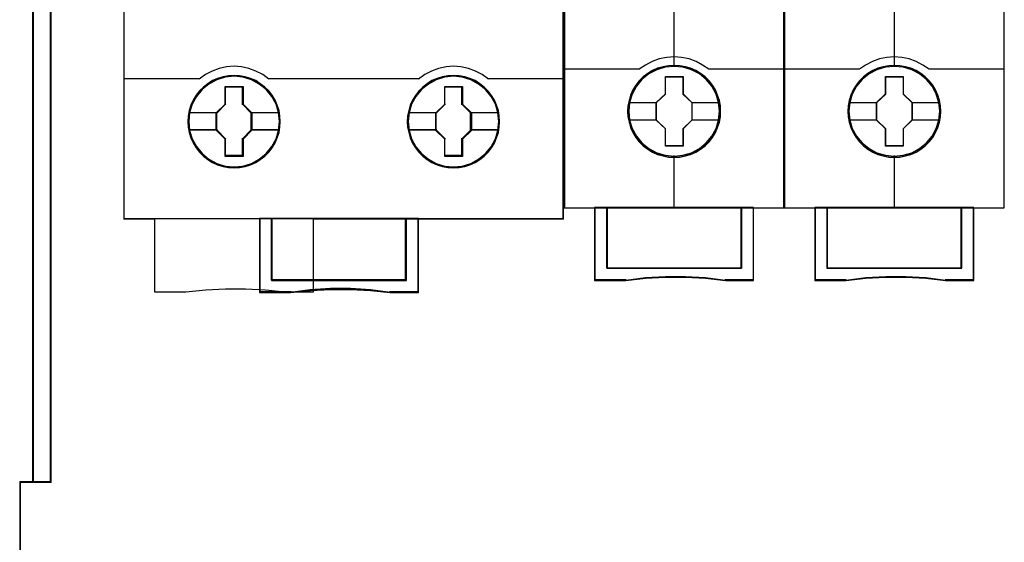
# Model space of a CAD drawing. Header units: millimetres. Extents: x -1290 to 1795, y -4192 to -1311.
# Tile 828 of 1056: x 1427 to 1443, y -2328 to -2319. Entities that reach past the tile are written whole.
import ezdxf

# ---------------------------------------------------------------- set-up
doc = ezdxf.new("R2010")
doc.units = ezdxf.units.MM
doc.layers.add('45', color=7, linetype='Continuous')
doc.layers.add('Aparatura', color=7, linetype='Continuous', lineweight=13)

# ---------------------------------------------------------------- blocks, each defined once
blk = doc.blocks.new('*U304')
at = {"layer": '45', "color": 139}
for points in [[(369.487135, -533.64471), (369.487135, -616.308875)], [(405.347158, -533.64471), (405.347158, -616.308875)], [(381.335444, -604.869835), (380.830332, -604.486), (380.280321, -604.196648), (379.702248, -603.978157), (379.096113, -603.848244), (378.489979, -603.806908), (377.878232, -603.848244), (377.260872, -603.978157), (376.688412, -604.196648), (376.149626, -604.486), (375.633289, -604.869835)], [(399.267246, -604.869835), (398.750747, -604.486), (398.217405, -604.196648), (397.639151, -603.978157), (397.027212, -603.848244), (396.409659, -603.806908), (395.803334, -603.848244), (395.197009, -603.978157), (394.618754, -604.196648), (394.068571, -604.486), (393.5633, -604.869835)], [(369.487135, -604.803402), (375.69953, -604.803402)], [(381.269202, -604.803402), (387.49413, -604.803402)], [(387.427888, -604.803402), (393.629542, -604.803402)], [(399.201004, -604.803402), (405.413399, -604.803402)], [(377.758393, -605.49646), (379.21213, -605.49646)], [(377.758393, -605.49646), (377.758393, -606.947212)], [(379.145888, -605.49646), (379.145888, -606.947212)], [(395.688405, -605.49646), (397.142141, -605.49646)], [(395.688405, -605.49646), (395.688405, -606.947212)], [(397.075899, -605.49646), (397.075899, -606.947212)], [(377.065541, -607.651043), (377.824635, -606.880779)], [(379.915724, -607.651043), (379.145888, -606.880779)], [(394.984811, -607.651043), (395.754646, -606.880779)], [(397.851106, -607.651043), (397.075899, -606.880779)], [(374.834808, -607.58461), (377.129992, -607.58461)], [(377.065541, -607.58461), (377.065541, -609.047931)], [(379.849482, -607.58461), (382.135715, -607.58461)], [(379.849482, -607.58461), (379.849482, -609.047931)], [(392.764819, -607.58461), (395.051052, -607.58461)], [(394.984811, -607.58461), (394.984811, -609.047931)], [(397.784864, -607.58461), (400.065726, -607.58461)], [(397.784864, -607.58461), (397.784864, -609.047931)], [(374.834808, -608.981498), (377.129992, -608.981498)], [(377.065541, -608.981498), (377.824635, -609.744579)], [(379.915724, -608.981498), (379.145888, -609.744579)], [(379.849482, -608.981498), (382.135715, -608.981498)], [(392.764819, -608.981498), (395.051052, -608.981498)], [(394.984811, -608.981498), (395.754646, -609.744579)], [(397.851106, -608.981498), (397.075899, -609.744579)], [(397.784864, -608.981498), (400.065726, -608.981498)], [(377.758393, -609.678146), (377.758393, -611.136081)], [(379.145888, -609.678146), (379.145888, -611.136081)], [(395.688405, -609.678146), (395.688405, -611.136081)], [(397.075899, -609.678146), (397.075899, -611.136081)], [(377.758393, -611.069648), (379.21213, -611.069648)], [(395.688405, -611.069648), (397.142141, -611.069648)], [(369.487135, -616.242442), (405.413399, -616.242442)], [(380.560237, -616.242442), (380.560237, -622.286047)], [(381.552072, -616.242442), (381.552072, -621.289553)], [(392.498062, -621.289553), (392.498062, -616.242442)], [(393.502429, -616.242442), (393.502429, -622.286047)], [(381.552072, -621.22312), (392.564304, -621.22312)], [(383.161566, -622.219614), (380.560237, -622.219614)], [(391.266325, -622.286047), (389.638836, -622.070513), (387.994569, -621.959269), (386.355895, -621.959269), (384.71722, -622.070513), (383.095324, -622.286047)], [(393.568671, -622.219614), (391.200083, -622.219614)]]:
    blk.add_lwpolyline(points, dxfattribs=at)
at = {"layer": '45', "color": 59}
blk.add_lwpolyline([(405.381174, -597.375808), (405.381174, -604.837522), (405.381174, -616.276602), (384.964795, -616.276602), (384.964795, -622.253729), (382.656856, -622.253729), (381.047957, -622.082004), (379.416866, -621.993372), (377.791323, -621.993372), (376.176875, -622.082004), (374.55688, -622.253729), (372.015929, -622.253729), (372.015929, -616.276602), (369.519361, -616.276602), (369.519361, -604.837522), (369.519361, -597.375808)], dxfattribs=at)
at = {"layer": '45', "color": 7}
for points in [[(382.268198, -608.327144), (382.240216, -607.868998), (382.16746, -607.410853), (382.016353, -606.980644), (381.84286, -606.567195), (381.602208, -606.176096), (381.327976, -605.824106), (380.992182, -605.500052), (380.628406, -605.226282), (380.264629, -604.980448), (379.828098, -604.790486), (379.397162, -604.661982), (378.943841, -604.578175), (378.49052, -604.550239), (378.042795, -604.578175), (377.589473, -604.661982), (377.147345, -604.790486), (376.733199, -604.980448), (376.347037, -605.226282), (375.994453, -605.500052), (375.65866, -605.824106), (375.395621, -606.176096), (375.154969, -606.567195), (374.959089, -606.980644), (374.835965, -607.410853), (374.74642, -607.868998), (374.718437, -608.327144), (374.74642, -608.779702), (374.835965, -609.215498), (374.959089, -609.651295), (375.154969, -610.064743), (375.395621, -610.46143), (375.65866, -610.824594), (375.994453, -611.143061), (376.347037, -611.428005), (376.733199, -611.662664), (377.147345, -611.84704), (377.589473, -611.986718), (378.042795, -612.076113), (378.49052, -612.098461), (378.943841, -612.076113), (379.397162, -611.986718), (379.828098, -611.84704), (380.264629, -611.662664), (380.628406, -611.428005), (380.992182, -611.143061), (381.327976, -610.824594), (381.602208, -610.46143), (381.84286, -610.064743), (382.016353, -609.651295), (382.16746, -609.215498), (382.240216, -608.779702), (382.268198, -608.327144)], [(382.268198, -608.327144), (382.240216, -607.868998), (382.16746, -607.410853), (382.016353, -606.980644), (381.84286, -606.567195), (381.602208, -606.176096), (381.327976, -605.824106), (380.992182, -605.500052), (380.628406, -605.226282), (380.264629, -604.980448), (379.828098, -604.790486), (379.397162, -604.661982), (378.943841, -604.578175), (378.49052, -604.550239), (378.042795, -604.578175), (377.589473, -604.661982), (377.147345, -604.790486), (376.733199, -604.980448), (376.347037, -605.226282), (375.994453, -605.500052), (375.65866, -605.824106), (375.395621, -606.176096), (375.154969, -606.567195), (374.959089, -606.980644), (374.835965, -607.410853), (374.74642, -607.868998), (374.718437, -608.327144), (374.74642, -608.779702), (374.835965, -609.215498), (374.959089, -609.651295), (375.154969, -610.064743), (375.395621, -610.46143), (375.65866, -610.824594), (375.994453, -611.143061), (376.347037, -611.428005), (376.733199, -611.662664), (377.147345, -611.84704), (377.589473, -611.986718), (378.042795, -612.076113), (378.49052, -612.098461), (378.943841, -612.076113), (379.397162, -611.986718), (379.828098, -611.84704), (380.264629, -611.662664), (380.628406, -611.428005), (380.992182, -611.143061), (381.327976, -610.824594), (381.602208, -610.46143), (381.84286, -610.064743), (382.016353, -609.651295), (382.16746, -609.215498), (382.240216, -608.779702), (382.268198, -608.327144)], [(382.268198, -608.327144), (382.240216, -607.868998), (382.16746, -607.410853), (382.016353, -606.980644), (381.84286, -606.567195), (381.602208, -606.176096), (381.327976, -605.824106), (380.992182, -605.500052), (380.628406, -605.226282), (380.264629, -604.980448), (379.828098, -604.790486), (379.397162, -604.661982), (378.943841, -604.578175), (378.49052, -604.550239), (378.042795, -604.578175), (377.589473, -604.661982), (377.147345, -604.790486), (376.733199, -604.980448), (376.347037, -605.226282), (375.994453, -605.500052), (375.65866, -605.824106), (375.395621, -606.176096), (375.154969, -606.567195), (374.959089, -606.980644), (374.835965, -607.410853), (374.74642, -607.868998), (374.718437, -608.327144), (374.74642, -608.779702), (374.835965, -609.215498), (374.959089, -609.651295), (375.154969, -610.064743), (375.395621, -610.46143), (375.65866, -610.824594), (375.994453, -611.143061), (376.347037, -611.428005), (376.733199, -611.662664), (377.147345, -611.84704), (377.589473, -611.986718), (378.042795, -612.076113), (378.49052, -612.098461), (378.943841, -612.076113), (379.397162, -611.986718), (379.828098, -611.84704), (380.264629, -611.662664), (380.628406, -611.428005), (380.992182, -611.143061), (381.327976, -610.824594), (381.602208, -610.46143), (381.84286, -610.064743), (382.016353, -609.651295), (382.16746, -609.215498), (382.240216, -608.779702), (382.268198, -608.327144)], [(400.182097, -608.327144), (400.154114, -607.868998), (400.081359, -607.410853), (399.935848, -606.986231), (399.756758, -606.572783), (399.516106, -606.181683), (399.241875, -605.829693), (398.911677, -605.505639), (398.553498, -605.226282), (398.189721, -604.980448), (397.753189, -604.790486), (397.327851, -604.661982), (396.868933, -604.578175), (396.415611, -604.550239), (395.96229, -604.578175), (395.520161, -604.661982), (395.072436, -604.790486), (394.652694, -604.980448), (394.272128, -605.226282), (393.908352, -605.505639), (393.572558, -605.829693), (393.315116, -606.181683), (393.074464, -606.572783), (392.872988, -606.986231), (392.75546, -607.410853), (392.660319, -607.868998), (392.632336, -608.327144), (392.660319, -608.779702), (392.75546, -609.221085), (392.872988, -609.656882), (393.074464, -610.07033), (393.315116, -610.467017), (393.572558, -610.824594), (393.908352, -611.143061), (394.272128, -611.428005), (394.652694, -611.662664), (395.072436, -611.84704), (395.520161, -611.986718), (395.96229, -612.076113), (396.415611, -612.098461), (396.868933, -612.076113), (397.327851, -611.986718), (397.753189, -611.84704), (398.189721, -611.662664), (398.553498, -611.428005), (398.911677, -611.143061), (399.241875, -610.824594), (399.516106, -610.467017), (399.756758, -610.07033), (399.935848, -609.656882), (400.081359, -609.221085), (400.154114, -608.779702), (400.182097, -608.327144)], [(400.182097, -608.327144), (400.154114, -607.868998), (400.081359, -607.410853), (399.935848, -606.986231), (399.756758, -606.572783), (399.516106, -606.181683), (399.241875, -605.829693), (398.911677, -605.505639), (398.553498, -605.226282), (398.189721, -604.980448), (397.753189, -604.790486), (397.327851, -604.661982), (396.868933, -604.578175), (396.415611, -604.550239), (395.96229, -604.578175), (395.520161, -604.661982), (395.072436, -604.790486), (394.652694, -604.980448), (394.272128, -605.226282), (393.908352, -605.505639), (393.572558, -605.829693), (393.315116, -606.181683), (393.074464, -606.572783), (392.872988, -606.986231), (392.75546, -607.410853), (392.660319, -607.868998), (392.632336, -608.327144), (392.660319, -608.779702), (392.75546, -609.221085), (392.872988, -609.656882), (393.074464, -610.07033), (393.315116, -610.467017), (393.572558, -610.824594), (393.908352, -611.143061), (394.272128, -611.428005), (394.652694, -611.662664), (395.072436, -611.84704), (395.520161, -611.986718), (395.96229, -612.076113), (396.415611, -612.098461), (396.868933, -612.076113), (397.327851, -611.986718), (397.753189, -611.84704), (398.189721, -611.662664), (398.553498, -611.428005), (398.911677, -611.143061), (399.241875, -610.824594), (399.516106, -610.467017), (399.756758, -610.07033), (399.935848, -609.656882), (400.081359, -609.221085), (400.154114, -608.779702), (400.182097, -608.327144)], [(400.182097, -608.327144), (400.154114, -607.868998), (400.081359, -607.410853), (399.935848, -606.986231), (399.756758, -606.572783), (399.516106, -606.181683), (399.241875, -605.829693), (398.911677, -605.505639), (398.553498, -605.226282), (398.189721, -604.980448), (397.753189, -604.790486), (397.327851, -604.661982), (396.868933, -604.578175), (396.415611, -604.550239), (395.96229, -604.578175), (395.520161, -604.661982), (395.072436, -604.790486), (394.652694, -604.980448), (394.272128, -605.226282), (393.908352, -605.505639), (393.572558, -605.829693), (393.315116, -606.181683), (393.074464, -606.572783), (392.872988, -606.986231), (392.75546, -607.410853), (392.660319, -607.868998), (392.632336, -608.327144), (392.660319, -608.779702), (392.75546, -609.221085), (392.872988, -609.656882), (393.074464, -610.07033), (393.315116, -610.467017), (393.572558, -610.824594), (393.908352, -611.143061), (394.272128, -611.428005), (394.652694, -611.662664), (395.072436, -611.84704), (395.520161, -611.986718), (395.96229, -612.076113), (396.415611, -612.098461), (396.868933, -612.076113), (397.327851, -611.986718), (397.753189, -611.84704), (398.189721, -611.662664), (398.553498, -611.428005), (398.911677, -611.143061), (399.241875, -610.824594), (399.516106, -610.467017), (399.756758, -610.07033), (399.935848, -609.656882), (400.081359, -609.221085), (400.154114, -608.779702), (400.182097, -608.327144)], [(377.775044, -605.458755), (379.222948, -605.458755), (379.222948, -606.887458), (379.94974, -607.599009), (379.94974, -609.033315), (379.222948, -609.756071), (379.222948, -611.179172), (377.775044, -611.179172), (377.775044, -609.756071), (377.036896, -609.033315), (377.036896, -607.599009), (377.775044, -606.887458), (377.775044, -605.458755)], [(377.775044, -605.458755), (379.222948, -605.458755), (379.222948, -606.887458), (379.94974, -607.599009), (379.94974, -609.033315), (379.222948, -609.756071), (379.222948, -611.179172), (377.775044, -611.179172), (377.775044, -609.756071), (377.036896, -609.033315), (377.036896, -607.599009), (377.775044, -606.887458), (377.775044, -605.458755)], [(377.775044, -605.458755), (379.222948, -605.458755), (379.222948, -605.458755), (379.222948, -606.887458), (379.222948, -606.887458), (379.94974, -607.599009), (379.94974, -607.599009), (379.94974, -609.033315), (379.94974, -609.033315), (379.222948, -609.756071), (379.222948, -609.756071), (379.222948, -611.179172), (379.222948, -611.179172), (377.775044, -611.179172), (377.775044, -611.179172), (377.775044, -609.756071), (377.775044, -609.756071), (377.036896, -609.033315), (377.036896, -609.033315), (377.036896, -607.599009), (377.036896, -607.599009), (377.775044, -606.887458), (377.775044, -606.887458), (377.775044, -605.458755), (377.775044, -605.458755)], [(377.790937, -605.489278), (379.206804, -605.489278), (379.206804, -606.902287), (379.917514, -607.60602), (379.917514, -609.02457), (379.206804, -609.739386), (379.206804, -611.146854), (377.790937, -611.146854), (377.790937, -609.739386), (377.069122, -609.02457), (377.069122, -607.60602), (377.790937, -606.902287), (377.790937, -605.489278)], [(395.694006, -605.464141), (397.141911, -605.464141), (397.141911, -606.892899), (397.87438, -607.598873), (397.87438, -609.038837), (397.141911, -609.761621), (397.141911, -611.179172), (395.694006, -611.179172), (395.694006, -609.761621), (394.961536, -609.038837), (394.961536, -607.598873), (395.694006, -606.892899), (395.694006, -605.464141)], [(395.694006, -605.464141), (397.141911, -605.464141), (397.141911, -606.892899), (397.87438, -607.598873), (397.87438, -609.038837), (397.141911, -609.761621), (397.141911, -611.179172), (395.694006, -611.179172), (395.694006, -609.761621), (394.961536, -609.038837), (394.961536, -607.598873), (395.694006, -606.892899), (395.694006, -605.464141)], [(395.694006, -605.464141), (397.141911, -605.464141), (397.141911, -605.464141), (397.141911, -606.892899), (397.141911, -606.892899), (397.87438, -607.598873), (397.87438, -607.598873), (397.87438, -609.038837), (397.87438, -609.038837), (397.141911, -609.761621), (397.141911, -609.761621), (397.141911, -611.179172), (397.141911, -611.179172), (395.694006, -611.179172), (395.694006, -611.179172), (395.694006, -609.761621), (395.694006, -609.761621), (394.961536, -609.038837), (394.961536, -609.038837), (394.961536, -607.598873), (394.961536, -607.598873), (395.694006, -606.892899), (395.694006, -606.892899), (395.694006, -605.464141), (395.694006, -605.464141)], [(395.710024, -605.49646), (397.125892, -605.49646), (397.125892, -606.909058), (397.842154, -607.607048), (397.842154, -609.030726), (397.125892, -609.745334), (397.125892, -611.146854), (395.710024, -611.146854), (395.710024, -609.745334), (394.993762, -609.030726), (394.993762, -607.607048), (395.710024, -606.909058), (395.710024, -605.49646)], [(392.559444, -621.277846), (381.558313, -621.277846), (381.558313, -616.242442), (380.560237, -616.242442), (380.560237, -622.286047), (383.108396, -622.286047), (384.725389, -622.112413), (386.35911, -622.022795), (387.992831, -622.022795), (389.632128, -622.112413), (391.254697, -622.286047), (393.568671, -622.286047), (393.568671, -616.242442), (392.559444, -616.242442), (392.559444, -621.277846)], [(381.552072, -621.289553), (392.564304, -621.289553), (392.564304, -616.242442), (381.552072, -616.242442), (381.552072, -621.289553)]]:
    blk.add_lwpolyline(points, close=True, dxfattribs=at)
at = {"layer": '45', "color": 139}
for points in [[(382.235973, -608.328018), (382.208229, -607.873687), (382.136095, -607.419356), (381.986277, -606.992728), (381.814265, -606.582722), (381.575667, -606.194879), (381.303777, -605.845819), (380.97085, -605.524463), (380.610179, -605.252973), (380.249508, -605.009186), (379.816703, -604.820804), (379.389446, -604.69337), (378.939995, -604.610261), (378.490543, -604.582558), (378.046641, -604.610261), (377.597189, -604.69337), (377.158835, -604.820804), (376.748225, -605.009186), (376.365359, -605.252973), (376.015786, -605.524463), (375.682859, -605.845819), (375.422066, -606.194879), (375.183468, -606.582722), (374.989261, -606.992728), (374.867187, -607.419356), (374.778407, -607.873687), (374.750663, -608.328018), (374.778407, -608.776808), (374.867187, -609.208977), (374.989261, -609.641145), (375.183468, -610.051151), (375.422066, -610.444536), (375.682859, -610.804676), (376.015786, -611.120491), (376.365359, -611.403063), (376.748225, -611.635769), (377.158835, -611.81861), (377.597189, -611.957125), (378.046641, -612.045775), (378.490543, -612.067938), (378.939995, -612.045775), (379.389446, -611.957125), (379.816703, -611.81861), (380.249508, -611.635769), (380.610179, -611.403063), (380.97085, -611.120491), (381.303777, -610.804676), (381.575667, -610.444536), (381.814265, -610.051151), (381.986277, -609.641145), (382.136095, -609.208977), (382.208229, -608.776808), (382.235973, -608.328018)], [(382.212699, -608.321657), (382.179115, -607.784987), (382.061573, -607.259499), (381.876863, -606.767552), (381.613792, -606.309147), (381.311539, -605.889874), (380.930926, -605.515323), (380.488742, -605.196676), (380.035364, -604.945112), (379.53161, -604.755042), (379.016662, -604.643236), (378.490519, -604.604103), (377.953182, -604.643236), (377.438234, -604.755042), (376.940078, -604.945112), (376.475505, -605.196676), (376.050113, -605.515323), (375.686291, -605.889874), (375.367247, -606.309147), (375.109773, -606.767552), (374.925063, -607.259499), (374.807521, -607.784987), (374.773937, -608.321657), (374.807521, -608.841555), (374.925063, -609.367044), (375.109773, -609.864581), (375.367247, -610.322986), (375.686291, -610.742259), (376.050113, -611.11681), (376.475505, -611.446638), (376.940078, -611.703792), (377.438234, -611.877091), (377.953182, -611.988897), (378.490519, -612.03921), (379.016662, -611.988897), (379.53161, -611.877091), (380.035364, -611.703792), (380.488742, -611.446638), (380.930926, -611.11681), (381.311539, -610.742259), (381.613792, -610.322986), (381.876863, -609.864581), (382.061573, -609.367044), (382.179115, -608.841555), (382.212699, -608.321657)], [(382.196586, -608.321657), (382.123806, -607.589561), (381.922261, -606.902173), (381.569558, -606.265082), (381.116083, -605.706231), (380.550638, -605.253561), (379.912414, -604.907073), (379.212606, -604.689121), (378.490405, -604.622058), (377.768203, -604.689121), (377.085191, -604.907073), (376.43577, -605.253561), (375.881522, -605.706231), (375.41685, -606.265082), (375.075344, -606.902173), (374.862602, -607.589561), (374.795421, -608.321657), (374.862602, -609.036987), (375.075344, -609.735552), (375.41685, -610.367054), (375.881522, -610.931494), (376.43577, -611.395341), (377.085191, -611.736241), (377.768203, -611.948604), (378.490405, -612.021255), (379.212606, -611.948604), (379.912414, -611.736241), (380.550638, -611.395341), (381.116083, -610.931494), (381.569558, -610.367054), (381.922261, -609.735552), (382.123806, -609.036987), (382.196586, -608.321657)], [(400.149871, -608.328018), (400.122127, -607.873687), (400.049993, -607.419356), (399.905725, -606.998269), (399.728164, -606.588263), (399.489566, -606.200419), (399.217675, -605.85136), (398.890297, -605.530004), (398.535175, -605.252973), (398.174504, -605.009186), (397.741699, -604.820804), (397.319991, -604.69337), (396.864991, -604.610261), (396.415539, -604.582558), (395.966088, -604.610261), (395.527734, -604.69337), (395.083831, -604.820804), (394.667672, -605.009186), (394.290355, -605.252973), (393.929684, -605.530004), (393.596757, -605.85136), (393.341513, -606.200419), (393.102915, -606.588263), (392.903159, -606.998269), (392.786635, -607.419356), (392.692305, -607.873687), (392.664561, -608.328018), (392.692305, -608.776808), (392.786635, -609.214518), (392.903159, -609.646686), (393.102915, -610.056692), (393.341513, -610.450076), (393.596757, -610.804676), (393.929684, -611.120491), (394.290355, -611.403063), (394.667672, -611.635769), (395.083831, -611.81861), (395.527734, -611.957125), (395.966088, -612.045775), (396.415539, -612.067938), (396.864991, -612.045775), (397.319991, -611.957125), (397.741699, -611.81861), (398.174504, -611.635769), (398.535175, -611.403063), (398.890297, -611.120491), (399.217675, -610.804676), (399.489566, -610.450076), (399.728164, -610.056692), (399.905725, -609.646686), (400.049993, -609.214518), (400.122127, -608.776808), (400.149871, -608.328018)], [(400.126597, -608.321657), (400.09301, -607.784987), (399.975457, -607.259499), (399.790731, -606.767552), (399.544429, -606.309147), (399.21416, -605.889874), (398.850305, -605.515323), (398.424874, -605.196676), (397.965856, -604.945112), (397.467654, -604.755042), (396.947061, -604.643236), (396.409675, -604.604103), (395.883484, -604.643236), (395.368489, -604.755042), (394.864689, -604.945112), (394.41127, -605.196676), (393.980241, -605.515323), (393.60519, -605.889874), (393.286117, -606.309147), (393.039815, -606.767552), (392.843893, -607.259499), (392.737535, -607.784987), (392.703948, -608.321657), (392.737535, -608.841555), (392.843893, -609.367044), (393.039815, -609.864581), (393.286117, -610.322986), (393.60519, -610.742259), (393.980241, -611.11681), (394.41127, -611.446638), (394.864689, -611.703792), (395.368489, -611.877091), (395.883484, -611.988897), (396.409675, -612.03921), (396.947061, -611.988897), (397.467654, -611.877091), (397.965856, -611.703792), (398.424874, -611.446638), (398.850305, -611.11681), (399.21416, -610.742259), (399.544429, -610.322986), (399.790731, -609.864581), (399.975457, -609.367044), (400.09301, -608.841555), (400.126597, -608.321657)], [(400.110484, -608.321657), (400.043303, -607.589561), (399.83616, -606.907762), (399.489055, -606.270671), (399.029981, -605.711819), (398.470135, -605.253561), (397.831911, -604.907073), (397.132103, -604.689121), (396.4155, -604.622058), (395.6877, -604.689121), (395.004688, -604.907073), (394.366464, -605.253561), (393.795421, -605.711819), (393.330748, -606.270671), (392.994841, -606.907762), (392.782099, -607.589561), (392.709319, -608.321657), (392.782099, -609.042575), (392.994841, -609.74114), (393.330748, -610.372643), (393.795421, -610.931494), (394.366464, -611.395341), (395.004688, -611.736241), (395.6877, -611.948604), (396.4155, -612.021255), (397.132103, -611.948604), (397.831911, -611.736241), (398.470135, -611.395341), (399.029981, -610.931494), (399.489055, -610.372643), (399.83616, -609.74114), (400.043303, -609.042575), (400.110484, -608.321657)]]:
    blk.add_lwpolyline(points, close=True, dxfattribs=at)
at = {"layer": '45', "color": 7}
for points in [[(374.79005, -607.573837), (377.103138, -607.573837)], [(379.883498, -607.573837), (382.196586, -607.573837)], [(392.703948, -607.573837), (395.027778, -607.573837)], [(397.808138, -607.573837), (400.110484, -607.573837)], [(374.79005, -608.992271), (377.103138, -608.992271)], [(379.883498, -608.992271), (382.196586, -608.992271)], [(392.703948, -608.997657), (395.027778, -608.997657)], [(397.808138, -608.997657), (400.110484, -608.997657)]]:
    blk.add_lwpolyline(points, dxfattribs=at)
at = {"layer": '45', "color": 59}
for points in [[(392.559444, -621.277846), (381.558313, -621.277846), (381.558313, -616.242442), (380.560237, -616.242442), (380.560237, -622.286047), (383.108396, -622.286047), (384.725389, -622.112413), (386.35911, -622.022795), (387.992831, -622.022795), (389.632128, -622.112413), (391.254697, -622.286047), (393.568671, -622.286047), (393.568671, -616.242442), (392.559444, -616.242442), (392.559444, -621.277846)], [(392.532218, -621.25631), (381.585593, -621.25631), (381.585593, -616.274761), (380.592463, -616.274761), (380.592463, -622.253729), (383.127997, -622.253729), (384.736978, -622.081951), (386.362605, -621.993292), (387.988232, -621.993292), (389.619406, -622.081951), (391.233937, -622.253729), (393.536445, -622.253729), (393.536445, -616.274761), (392.532218, -616.274761), (392.532218, -621.25631)], [(381.552072, -621.289553), (392.564304, -621.289553), (392.564304, -616.242442), (381.552072, -616.242442), (381.552072, -621.289553)], [(381.584298, -621.257234), (392.532078, -621.257234), (392.532078, -616.274761), (381.584298, -616.274761), (381.584298, -621.257234)]]:
    blk.add_lwpolyline(points, close=True, dxfattribs=at)
blk = doc.blocks.new('*U305')
at = {"layer": '45', "color": 7}
for points in [[(423.425765, -533.64471), (405.452786, -533.64471), (405.452786, -615.375223), (423.425765, -615.375223), (423.425765, -533.64471)], [(418.23743, -607.491304), (418.215122, -607.039907), (418.142618, -606.58851), (417.986458, -606.153627), (417.807988, -605.740764), (417.573747, -605.344416), (417.289312, -604.997611), (416.960259, -604.67833), (416.592166, -604.397583), (416.218495, -604.15537), (415.783476, -603.968206), (415.354034, -603.841594), (414.896706, -603.759022), (414.439379, -603.731497), (413.982051, -603.759022), (413.535877, -603.841594), (413.084127, -603.968206), (412.671416, -604.15537), (412.281015, -604.397583), (411.918499, -604.67833), (411.583869, -604.997611), (411.316164, -605.344416), (411.070769, -605.740764), (410.875568, -606.153627), (410.75287, -606.58851), (410.663636, -607.039907), (410.63575, -607.491304), (410.663636, -607.942701), (410.75287, -608.377583), (410.875568, -608.812466), (411.070769, -609.225329), (411.316164, -609.621677), (411.583869, -609.979492), (411.918499, -610.304278), (412.281015, -610.57952), (412.671416, -610.810723), (413.084127, -610.997887), (413.535877, -611.130004), (413.982051, -611.223586), (414.439379, -611.245605), (414.896706, -611.223586), (415.354034, -611.130004), (415.783476, -610.997887), (416.218495, -610.810723), (416.592166, -610.57952), (416.960259, -610.304278), (417.289312, -609.979492), (417.573747, -609.621677), (417.807988, -609.225329), (417.986458, -608.812466), (418.142618, -608.377583), (418.215122, -607.942701), (418.23743, -607.491304)], [(418.23743, -607.491304), (418.215122, -607.039907), (418.142618, -606.58851), (417.986458, -606.153627), (417.807988, -605.740764), (417.573747, -605.344416), (417.289312, -604.997611), (416.960259, -604.67833), (416.592166, -604.397583), (416.218495, -604.15537), (415.783476, -603.968206), (415.354034, -603.841594), (414.896706, -603.759022), (414.439379, -603.731497), (413.982051, -603.759022), (413.535877, -603.841594), (413.084127, -603.968206), (412.671416, -604.15537), (412.281015, -604.397583), (411.918499, -604.67833), (411.583869, -604.997611), (411.316164, -605.344416), (411.070769, -605.740764), (410.875568, -606.153627), (410.75287, -606.58851), (410.663636, -607.039907), (410.63575, -607.491304), (410.663636, -607.942701), (410.75287, -608.377583), (410.875568, -608.812466), (411.070769, -609.225329), (411.316164, -609.621677), (411.583869, -609.979492), (411.918499, -610.304278), (412.281015, -610.57952), (412.671416, -610.810723), (413.084127, -610.997887), (413.535877, -611.130004), (413.982051, -611.223586), (414.439379, -611.245605), (414.896706, -611.223586), (415.354034, -611.130004), (415.783476, -610.997887), (416.218495, -610.810723), (416.592166, -610.57952), (416.960259, -610.304278), (417.289312, -609.979492), (417.573747, -609.621677), (417.807988, -609.225329), (417.986458, -608.812466), (418.142618, -608.377583), (418.215122, -607.942701), (418.23743, -607.491304)], [(418.219527, -607.491291), (418.197323, -607.042051), (418.125162, -606.592811), (417.969737, -606.160007), (417.792108, -605.749117), (417.55897, -605.354663), (417.275874, -605.009515), (416.948371, -604.69176), (416.582012, -604.412355), (416.210102, -604.171299), (415.777132, -603.985029), (415.349713, -603.859023), (414.894539, -603.776845), (414.439366, -603.749452), (413.984192, -603.776845), (413.54012, -603.859023), (413.090497, -603.985029), (412.679731, -604.171299), (412.291168, -604.412355), (411.93036, -604.69176), (411.597306, -605.009515), (411.330863, -605.354663), (411.086623, -605.749117), (410.892342, -606.160007), (410.770222, -606.592811), (410.681408, -607.042051), (410.653653, -607.491291), (410.681408, -607.94053), (410.770222, -608.373335), (410.892342, -608.806139), (411.086623, -609.217029), (411.330863, -609.611483), (411.597306, -609.967588), (411.93036, -610.290821), (412.291168, -610.564748), (412.679731, -610.794846), (413.090497, -610.981116), (413.54012, -611.112601), (413.984192, -611.205736), (414.439366, -611.22765), (414.894539, -611.205736), (415.349713, -611.112601), (415.777132, -610.981116), (416.210102, -610.794846), (416.582012, -610.564748), (416.948371, -610.290821), (417.275874, -609.967588), (417.55897, -609.611483), (417.792108, -609.217029), (417.969737, -608.806139), (418.125162, -608.373335), (418.197323, -607.94053), (418.219527, -607.491291)], [(413.725123, -604.634627), (415.170298, -604.634627), (415.170298, -606.063032), (415.895697, -606.768962), (415.895697, -608.197368), (415.170298, -608.914328), (415.170298, -610.331703), (413.725123, -610.331703), (413.725123, -608.914328), (412.982854, -608.197368), (412.982854, -606.768962), (413.725123, -606.063032), (413.725123, -604.634627)], [(413.725123, -604.634627), (415.170298, -604.634627), (415.170298, -604.634627), (415.170298, -606.063032), (415.170298, -606.063032), (415.895697, -606.768962), (415.895697, -606.768962), (415.895697, -608.197368), (415.895697, -608.197368), (415.170298, -608.914328), (415.170298, -608.914328), (415.170298, -610.331703), (415.170298, -610.331703), (413.725123, -610.331703), (413.725123, -610.331703), (413.725123, -608.914328), (413.725123, -608.914328), (412.982854, -608.197368), (412.982854, -608.197368), (412.982854, -606.768962), (412.982854, -606.768962), (413.725123, -606.063032), (413.725123, -606.063032), (413.725123, -604.634627), (413.725123, -604.634627)], [(413.733902, -604.654377), (415.161312, -604.654377), (415.161312, -606.073329), (415.877794, -606.774587), (415.877794, -608.193539), (415.161312, -608.905754), (415.161312, -610.313748), (413.733902, -610.313748), (413.733902, -608.905754), (413.000757, -608.193539), (413.000757, -606.774587), (413.733902, -606.073329), (413.733902, -604.654377)], [(419.937508, -615.337517), (419.937508, -620.288123), (408.941043, -620.288123), (408.941043, -615.337517), (407.944906, -615.337517), (407.944906, -621.285962), (410.488116, -621.285962), (412.107535, -621.109548), (413.738084, -621.021341), (415.368633, -621.021341), (416.999181, -621.109548), (418.624165, -621.285962), (420.933646, -621.285962), (420.933646, -615.337517), (419.937508, -615.337517)], [(414.432812, -615.337517), (408.93674, -615.337517), (408.93674, -620.294854), (419.94002, -620.294854), (419.94002, -615.337517), (414.432812, -615.337517)], [(419.94002, -620.294854), (419.94002, -615.337517), (414.432812, -615.337517), (408.93674, -615.337517), (408.93674, -620.294854), (419.94002, -620.294854)]]:
    blk.add_lwpolyline(points, close=True, dxfattribs=at)
at = {"layer": '45', "color": 139}
for points in [[(423.425765, -533.64471), (405.452786, -533.64471), (405.452786, -615.375223), (423.425765, -615.375223), (423.425765, -533.64471)], [(418.147914, -607.480412), (418.075397, -606.759235), (417.869002, -606.076595), (417.523151, -605.4435), (417.065735, -604.887479), (416.502332, -604.436055), (415.855255, -604.094735), (415.157974, -603.885538), (414.432802, -603.819476), (413.713208, -603.885538), (413.021506, -604.094735), (412.374429, -604.436055), (411.811026, -604.887479), (411.35361, -605.4435), (411.007759, -606.076595), (410.795785, -606.759235), (410.728846, -607.480412), (410.795785, -608.196084), (411.007759, -608.88423), (411.35361, -609.511819), (411.811026, -610.067841), (412.374429, -610.52477), (413.021506, -610.860585), (413.713208, -611.075286), (414.432802, -611.146854), (415.157974, -611.075286), (415.855255, -610.860585), (416.502332, -610.52477), (417.065735, -610.067841), (417.523151, -609.511819), (417.869002, -608.88423), (418.075397, -608.196084), (418.147914, -607.480412)]]:
    blk.add_lwpolyline(points, close=True, dxfattribs=at)
at = {"layer": '45', "color": 59}
for points in [[(423.407862, -533.664461), (405.470689, -533.664461), (405.470689, -615.357268), (423.407862, -615.357268), (423.407862, -533.664461)], [(419.937508, -615.337517), (419.937508, -620.288123), (408.941043, -620.288123), (408.941043, -615.337517), (407.944906, -615.337517), (407.944906, -621.285962), (410.488116, -621.285962), (412.107535, -621.109548), (413.738084, -621.021341), (415.368633, -621.021341), (416.999181, -621.109548), (418.624165, -621.285962), (420.933646, -621.285962), (420.933646, -615.337517), (419.937508, -615.337517)], [(419.922351, -615.355472), (419.922351, -620.276192), (408.9562, -620.276192), (408.9562, -615.355472), (407.962809, -615.355472), (407.962809, -621.268007), (410.499009, -621.268007), (412.113963, -621.092658), (413.740017, -621.004984), (415.366071, -621.004984), (416.992125, -621.092658), (418.612629, -621.268007), (420.915742, -621.268007), (420.915742, -615.355472), (419.922351, -615.355472)], [(414.432812, -615.337517), (408.93674, -615.337517), (408.93674, -620.294854), (419.94002, -620.294854), (419.94002, -615.337517), (414.432812, -615.337517)], [(419.94002, -620.294854), (419.94002, -615.337517), (414.432812, -615.337517), (408.93674, -615.337517), (408.93674, -620.294854), (419.94002, -620.294854)], [(414.433726, -615.355472), (408.956434, -615.355472), (408.956434, -620.276899), (419.922117, -620.276899), (419.922117, -615.355472), (414.433726, -615.355472)]]:
    blk.add_lwpolyline(points, close=True, dxfattribs=at)
at = {"layer": '45', "color": 139}
for points in [[(414.413316, -596.639329), (414.413316, -603.862568)], [(417.283192, -604.054685), (416.769164, -603.702067), (416.232787, -603.412011), (415.657299, -603.207266), (415.048287, -603.076456), (414.433688, -603.036644), (413.830264, -603.076456), (413.221252, -603.207266), (412.645764, -603.412011), (412.098213, -603.702067), (411.595359, -604.054685)], [(405.452786, -604.01698), (411.634746, -604.01698)], [(417.243805, -604.01698), (423.425765, -604.01698)], [(414.413316, -611.103762), (414.413316, -615.375223)], [(407.944906, -615.337517), (407.944906, -621.285962)], [(408.93674, -615.337517), (408.93674, -620.294854)], [(419.902424, -620.294854), (419.902424, -615.337517)], [(420.896049, -615.337517), (420.896049, -621.285962)], [(408.93674, -620.257148), (419.94002, -620.257148)], [(410.519379, -621.248257), (407.944906, -621.248257)], [(418.6313, -621.285962), (417.003268, -621.084867), (415.369662, -620.98432), (413.736055, -620.98432), (412.102448, -621.084867), (410.479992, -621.285962)], [(420.933646, -621.248257), (418.591913, -621.248257)]]:
    blk.add_lwpolyline(points, dxfattribs=at)
at = {"layer": '45', "color": 7}
for points in [[(410.707363, -606.755095), (413.02045, -606.755095)], [(415.85631, -606.755095), (418.165818, -606.755095)], [(410.707363, -608.173529), (413.02045, -608.173529)], [(415.85631, -608.173529), (418.165818, -608.173529)]]:
    blk.add_lwpolyline(points, dxfattribs=at)
at = {"layer": '45', "color": 140}
blk.add_lwpolyline([(419.922117, -620.276899), (419.922117, -615.355472), (414.433726, -615.355472), (408.956434, -615.355472), (408.956434, -620.276899), (419.922117, -620.276899)], close=True, dxfattribs=at)
blk = doc.blocks.new('*U306')
at = {"layer": '45', "color": 7}
for points in [[(441.411276, -533.64471), (423.438297, -533.64471), (423.438297, -615.375223), (441.411276, -615.375223), (441.411276, -533.64471)], [(436.222941, -607.491304), (436.200633, -607.039907), (436.128129, -606.58851), (435.971969, -606.153627), (435.793499, -605.740764), (435.559258, -605.344416), (435.274823, -604.997611), (434.94577, -604.67833), (434.577677, -604.397583), (434.204006, -604.15537), (433.768987, -603.968206), (433.339545, -603.841594), (432.882218, -603.759022), (432.42489, -603.731497), (431.967562, -603.759022), (431.521388, -603.841594), (431.069638, -603.968206), (430.656927, -604.15537), (430.266526, -604.397583), (429.90401, -604.67833), (429.56938, -604.997611), (429.301676, -605.344416), (429.05628, -605.740764), (428.861079, -606.153627), (428.738382, -606.58851), (428.649147, -607.039907), (428.621261, -607.491304), (428.649147, -607.942701), (428.738382, -608.377583), (428.861079, -608.812466), (429.05628, -609.225329), (429.301676, -609.621677), (429.56938, -609.979492), (429.90401, -610.304278), (430.266526, -610.57952), (430.656927, -610.810723), (431.069638, -610.997887), (431.521388, -611.130004), (431.967562, -611.223586), (432.42489, -611.245605), (432.882218, -611.223586), (433.339545, -611.130004), (433.768987, -610.997887), (434.204006, -610.810723), (434.577677, -610.57952), (434.94577, -610.304278), (435.274823, -609.979492), (435.559258, -609.621677), (435.793499, -609.225329), (435.971969, -608.812466), (436.128129, -608.377583), (436.200633, -607.942701), (436.222941, -607.491304)], [(436.222941, -607.491304), (436.200633, -607.039907), (436.128129, -606.58851), (435.971969, -606.153627), (435.793499, -605.740764), (435.559258, -605.344416), (435.274823, -604.997611), (434.94577, -604.67833), (434.577677, -604.397583), (434.204006, -604.15537), (433.768987, -603.968206), (433.339545, -603.841594), (432.882218, -603.759022), (432.42489, -603.731497), (431.967562, -603.759022), (431.521388, -603.841594), (431.069638, -603.968206), (430.656927, -604.15537), (430.266526, -604.397583), (429.90401, -604.67833), (429.56938, -604.997611), (429.301676, -605.344416), (429.05628, -605.740764), (428.861079, -606.153627), (428.738382, -606.58851), (428.649147, -607.039907), (428.621261, -607.491304), (428.649147, -607.942701), (428.738382, -608.377583), (428.861079, -608.812466), (429.05628, -609.225329), (429.301676, -609.621677), (429.56938, -609.979492), (429.90401, -610.304278), (430.266526, -610.57952), (430.656927, -610.810723), (431.069638, -610.997887), (431.521388, -611.130004), (431.967562, -611.223586), (432.42489, -611.245605), (432.882218, -611.223586), (433.339545, -611.130004), (433.768987, -610.997887), (434.204006, -610.810723), (434.577677, -610.57952), (434.94577, -610.304278), (435.274823, -609.979492), (435.559258, -609.621677), (435.793499, -609.225329), (435.971969, -608.812466), (436.128129, -608.377583), (436.200633, -607.942701), (436.222941, -607.491304)], [(436.205038, -607.491291), (436.18284, -607.042051), (436.110695, -606.592811), (435.955307, -606.160007), (435.77772, -605.749117), (435.544638, -605.354663), (435.261609, -605.009515), (434.934183, -604.69176), (434.567911, -604.412355), (434.196089, -604.171299), (433.763221, -603.985029), (433.335903, -603.859023), (432.880837, -603.776845), (432.425771, -603.749452), (431.970705, -603.776845), (431.526738, -603.859023), (431.077222, -603.985029), (430.666553, -604.171299), (430.278082, -604.412355), (429.917359, -604.69176), (429.584384, -605.009515), (429.318004, -605.354663), (429.073822, -605.749117), (428.879587, -606.160007), (428.757496, -606.592811), (428.668702, -607.042051), (428.640954, -607.491291), (428.668702, -607.94053), (428.757496, -608.373335), (428.879587, -608.806139), (429.073822, -609.217029), (429.318004, -609.611483), (429.584384, -609.967588), (429.917359, -610.290821), (430.278082, -610.564748), (430.666553, -610.794846), (431.077222, -610.981116), (431.526738, -611.112601), (431.970705, -611.205736), (432.425771, -611.22765), (432.880837, -611.205736), (433.335903, -611.112601), (433.763221, -610.981116), (434.196089, -610.794846), (434.567911, -610.564748), (434.934183, -610.290821), (435.261609, -609.967588), (435.544638, -609.611483), (435.77772, -609.217029), (435.955307, -608.806139), (436.110695, -608.373335), (436.18284, -607.94053), (436.205038, -607.491291)], [(431.710634, -604.634627), (433.155809, -604.634627), (433.155809, -606.063032), (433.881208, -606.768962), (433.881208, -608.197368), (433.155809, -608.914328), (433.155809, -610.331703), (431.710634, -610.331703), (431.710634, -608.914328), (430.968365, -608.197368), (430.968365, -606.768962), (431.710634, -606.063032), (431.710634, -604.634627)], [(431.710634, -604.634627), (433.155809, -604.634627), (433.155809, -604.634627), (433.155809, -606.063032), (433.155809, -606.063032), (433.881208, -606.768962), (433.881208, -606.768962), (433.881208, -608.197368), (433.881208, -608.197368), (433.155809, -608.914328), (433.155809, -608.914328), (433.155809, -610.331703), (433.155809, -610.331703), (431.710634, -610.331703), (431.710634, -610.331703), (431.710634, -608.914328), (431.710634, -608.914328), (430.968365, -608.197368), (430.968365, -608.197368), (430.968365, -606.768962), (430.968365, -606.768962), (431.710634, -606.063032), (431.710634, -606.063032), (431.710634, -604.634627), (431.710634, -604.634627)], [(431.720747, -604.654377), (433.147269, -604.654377), (433.147269, -606.073329), (433.863305, -606.774587), (433.863305, -608.193539), (433.147269, -608.905754), (433.147269, -610.313748), (431.720747, -610.313748), (431.720747, -608.905754), (430.988058, -608.193539), (430.988058, -606.774587), (431.720747, -606.073329), (431.720747, -604.654377)], [(437.924672, -615.337517), (437.924672, -620.288123), (426.926691, -620.288123), (426.926691, -615.337517), (425.930417, -615.337517), (425.930417, -621.285962), (428.473978, -621.285962), (430.09362, -621.109548), (431.724393, -621.021341), (433.355167, -621.021341), (434.985941, -621.109548), (436.611148, -621.285962), (438.920947, -621.285962), (438.920947, -615.337517), (437.924672, -615.337517)], [(432.420113, -615.337517), (426.924042, -615.337517), (426.924042, -620.294854), (437.927322, -620.294854), (437.927322, -615.337517), (432.420113, -615.337517)], [(437.927322, -620.294854), (437.927322, -615.337517), (432.420113, -615.337517), (426.924042, -615.337517), (426.924042, -620.294854), (437.927322, -620.294854)]]:
    blk.add_lwpolyline(points, close=True, dxfattribs=at)
at = {"layer": '45', "color": 139}
for points in [[(441.411276, -533.64471), (423.438297, -533.64471), (423.438297, -615.375223), (441.411276, -615.375223), (441.411276, -533.64471)], [(436.135216, -607.480412), (436.062699, -606.759235), (435.856303, -606.076595), (435.510452, -605.4435), (435.053036, -604.887479), (434.489633, -604.436055), (433.842556, -604.094735), (433.145276, -603.885538), (432.420104, -603.819476), (431.70051, -603.885538), (431.008807, -604.094735), (430.361731, -604.436055), (429.798328, -604.887479), (429.340911, -605.4435), (428.99506, -606.076595), (428.783087, -606.759235), (428.716148, -607.480412), (428.783087, -608.196084), (428.99506, -608.88423), (429.340911, -609.511819), (429.798328, -610.067841), (430.361731, -610.52477), (431.008807, -610.860585), (431.70051, -611.075286), (432.420104, -611.146854), (433.145276, -611.075286), (433.842556, -610.860585), (434.489633, -610.52477), (435.053036, -610.067841), (435.510452, -609.511819), (435.856303, -608.88423), (436.062699, -608.196084), (436.135216, -607.480412)]]:
    blk.add_lwpolyline(points, close=True, dxfattribs=at)
at = {"layer": '45', "color": 59}
for points in [[(441.393373, -533.664461), (423.457991, -533.664461), (423.457991, -615.357268), (441.393373, -615.357268), (441.393373, -533.664461)], [(437.924672, -615.337517), (437.924672, -620.288123), (426.926691, -620.288123), (426.926691, -615.337517), (425.930417, -615.337517), (425.930417, -621.285962), (428.473978, -621.285962), (430.09362, -621.109548), (431.724393, -621.021341), (433.355167, -621.021341), (434.985941, -621.109548), (436.611148, -621.285962), (438.920947, -621.285962), (438.920947, -615.337517), (437.924672, -615.337517)], [(437.907862, -615.355472), (437.907862, -620.276192), (426.941711, -620.276192), (426.941711, -615.355472), (425.94832, -615.355472), (425.94832, -621.268007), (428.48452, -621.268007), (430.099474, -621.092658), (431.725528, -621.004984), (433.351582, -621.004984), (434.977636, -621.092658), (436.59814, -621.268007), (438.901253, -621.268007), (438.901253, -615.355472), (437.907862, -615.355472)], [(432.420113, -615.337517), (426.924042, -615.337517), (426.924042, -620.294854), (437.927322, -620.294854), (437.927322, -615.337517), (432.420113, -615.337517)], [(437.927322, -620.294854), (437.927322, -615.337517), (432.420113, -615.337517), (426.924042, -615.337517), (426.924042, -620.294854), (437.927322, -620.294854)], [(432.420131, -615.355472), (426.941945, -615.355472), (426.941945, -620.276899), (437.909419, -620.276899), (437.909419, -615.355472), (432.420131, -615.355472)]]:
    blk.add_lwpolyline(points, close=True, dxfattribs=at)
at = {"layer": '45', "color": 139}
for points in [[(432.400617, -596.639329), (432.400617, -603.862568)], [(435.268703, -604.054685), (434.754675, -603.702067), (434.218298, -603.412011), (433.64281, -603.207266), (433.033798, -603.076456), (432.419199, -603.036644), (431.815775, -603.076456), (431.206763, -603.207266), (430.631275, -603.412011), (430.083724, -603.702067), (429.58087, -604.054685)], [(423.438297, -604.01698), (429.620257, -604.01698)], [(435.231106, -604.01698), (441.411276, -604.01698)], [(432.400617, -611.103762), (432.400617, -615.375223)], [(425.930417, -615.337517), (425.930417, -621.285962)], [(426.924042, -615.337517), (426.924042, -620.294854)], [(437.887935, -620.294854), (437.887935, -615.337517)], [(438.88156, -615.337517), (438.88156, -621.285962)], [(426.924042, -620.257148), (437.927322, -620.257148)], [(428.50489, -621.248257), (425.930417, -621.248257)], [(436.616811, -621.285962), (434.988779, -621.084867), (433.355173, -620.98432), (431.721566, -620.98432), (430.087959, -621.084867), (428.465504, -621.285962)], [(438.920947, -621.248257), (436.579214, -621.248257)]]:
    blk.add_lwpolyline(points, dxfattribs=at)
at = {"layer": '45', "color": 7}
for points in [[(428.694664, -606.755095), (431.007752, -606.755095)], [(433.843612, -606.755095), (436.151329, -606.755095)], [(428.694664, -608.173529), (431.007752, -608.173529)], [(433.843612, -608.173529), (436.151329, -608.173529)]]:
    blk.add_lwpolyline(points, dxfattribs=at)
at = {"layer": '45', "color": 140}
blk.add_lwpolyline([(437.909419, -620.276899), (437.909419, -615.355472), (432.420131, -615.355472), (426.941945, -615.355472), (426.941945, -620.276899), (437.909419, -620.276899)], close=True, dxfattribs=at)

msp = doc.modelspace()

# ---------------------------------------------------------------- linework, layer by layer
at = {"layer": 'Aparatura', "color": 7, "lineweight": 13}
for points in [[(1427.382, -2330.776), (1427.382, -2326.787), (1427.494, -2326.787), (1427.591, -2326.787), (1427.591, -2326.189), (1427.591, -2320.893), (1427.591, -2318.989), (1427.591, -2316.793), (1427.591, -2311.4), (1427.591, -2309.203), (1427.591, -2307.508), (1427.591, -2307.313), (1427.591, -2290.925), (1427.591, -2290.73), (1427.591, -2286.838), (1427.591, -2281.445), (1427.591, -2279.249), (1427.591, -2277.539), (1427.591, -2277.344), (1427.591, -2260.984)], [(1427.382, -2330.776), (1427.382, -2326.787), (1427.494, -2326.787), (1427.591, -2326.787), (1427.591, -2326.189), (1427.591, -2320.893), (1427.591, -2318.989), (1427.591, -2316.793), (1427.591, -2311.4), (1427.591, -2309.203), (1427.591, -2307.508), (1427.591, -2307.313), (1427.591, -2290.925), (1427.591, -2290.73), (1427.591, -2286.838), (1427.591, -2281.445), (1427.591, -2279.249), (1427.591, -2277.539), (1427.591, -2277.344), (1427.591, -2260.984)], [(1427.389, -2330.783), (1427.389, -2326.794), (1427.501, -2326.794), (1427.598, -2326.794), (1427.598, -2326.196), (1427.598, -2320.9), (1427.598, -2318.995), (1427.598, -2316.799), (1427.598, -2311.405), (1427.598, -2309.209), (1427.598, -2307.513), (1427.598, -2307.318), (1427.598, -2290.929), (1427.598, -2290.734), (1427.598, -2286.842), (1427.598, -2281.448), (1427.598, -2279.252), (1427.598, -2277.542), (1427.598, -2277.347), (1427.598, -2260.986)], [(1427.389, -2330.783), (1427.389, -2326.794), (1427.501, -2326.794), (1427.598, -2326.794), (1427.598, -2326.196), (1427.598, -2320.9), (1427.598, -2318.995), (1427.598, -2316.799), (1427.598, -2311.405), (1427.598, -2309.209), (1427.598, -2307.513), (1427.598, -2307.318), (1427.598, -2290.929), (1427.598, -2290.734), (1427.598, -2286.842), (1427.598, -2281.448), (1427.598, -2279.252), (1427.598, -2277.542), (1427.598, -2277.347), (1427.598, -2260.986)]]:
    msp.add_lwpolyline(points, dxfattribs=at)
for points in [[(1427.89, -2320.683), (1427.89, -2316.785), (1427.583, -2316.785), (1427.583, -2318.985), (1427.583, -2320.892), (1427.583, -2326.196), (1427.583, -2326.794), (1427.89, -2326.794), (1427.89, -2326.196), (1427.89, -2320.892), (1427.89, -2320.683)], [(1427.883, -2320.685), (1427.883, -2316.793), (1427.591, -2316.793), (1427.591, -2318.989), (1427.591, -2320.893), (1427.591, -2326.189), (1427.591, -2326.787), (1427.883, -2326.787), (1427.883, -2326.189), (1427.883, -2320.893), (1427.883, -2320.685)], [(1427.875, -2316.785), (1427.875, -2320.692), (1427.875, -2316.785)], [(1427.583, -2318.981), (1427.583, -2320.901), (1427.583, -2318.981)], [(1427.875, -2320.677), (1427.875, -2320.901), (1427.875, -2320.677)], [(1427.583, -2326.196), (1427.583, -2320.886), (1427.583, -2326.196)], [(1427.875, -2326.196), (1427.875, -2320.886), (1427.875, -2326.196)], [(1427.583, -2326.794), (1427.583, -2326.182), (1427.583, -2326.794)], [(1427.875, -2326.182), (1427.875, -2326.794), (1427.875, -2326.182)], [(1427.375, -2330.783), (1427.375, -2326.779), (1427.375, -2330.783)], [(1427.501, -2326.779), (1427.375, -2326.779), (1427.501, -2326.779)], [(1427.486, -2326.779), (1427.598, -2326.779), (1427.486, -2326.779)], [(1427.583, -2326.779), (1427.89, -2326.779), (1427.583, -2326.779)]]:
    msp.add_lwpolyline(points, close=True, dxfattribs=at)

# ---------------------------------------------------------------- block references
at = {"layer": 'Aparatura', "color": 7, "lineweight": 13, "xscale": 0.2, "yscale": 0.2, "zscale": 0.2}
for name in ['*U304', '*U305', '*U306']:
    msp.add_blockref(name, (1355.179, -2199.237), dxfattribs=at)

doc.saveas('drawing.dxf')
